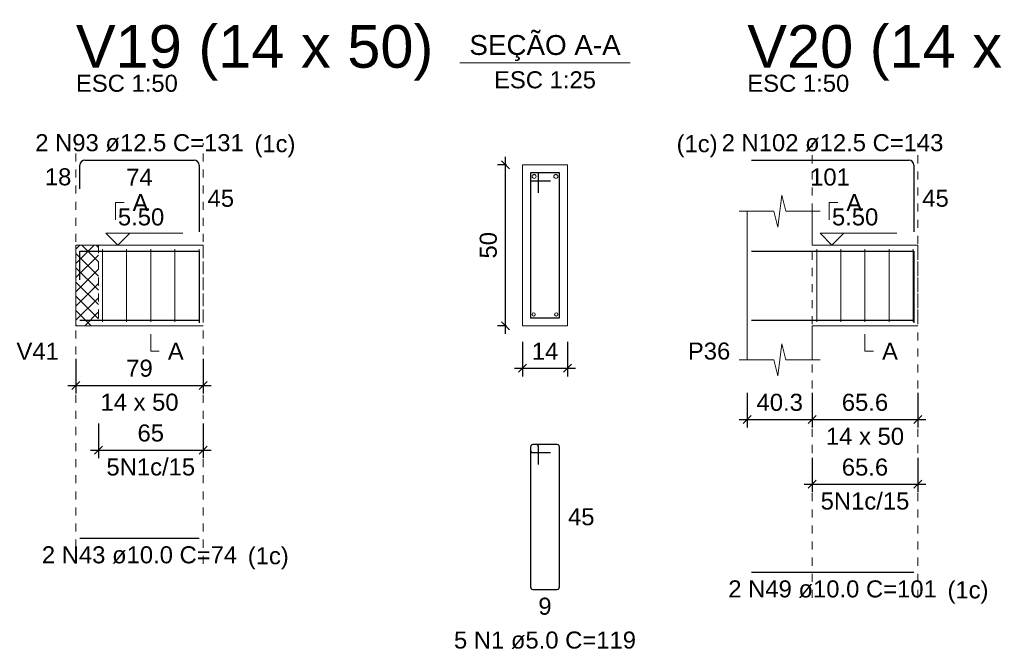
# Model space of a CAD drawing. Header units: millimetres. Extents: x 10 to 1250, y -62 to 528.
# Tile 328 of 656: x 564 to 576, y 168 to 176. Entities that reach past the tile are written whole.
import ezdxf

# ---------------------------------------------------------------- set-up
doc = ezdxf.new("R2010")
doc.units = ezdxf.units.MM
doc.header["$LTSCALE"] = 0.05
doc.linetypes.add('Dashed', pattern=[0.75, 0.5, -0.25])
doc.linetypes.add('DOT', pattern=[6.35, 0, -6.35])
for name, color, linetype, lineweight in [('Descrição da armadura', 7, 'Continuous', 5), ('DT-Arm complementar', 5, 'Continuous', 5), ('DT-Barras na forma', 2, 'Continuous', 30), ('DT-Barras no corte', 5, 'Continuous', 5), ('DT-Barras rebatidas', 2, 'Continuous', 30), ('DT-Cotas', 9, 'Continuous', 5), ('DT-Forma', 5, 'Continuous', 5), ('DT-Hachura intersecção vigas', 9, 'Continuous', 5), ('DT-Pontilhado', 9, 'DOT', 5), ('DT-Textos', 7, 'Continuous', 5), ('DT-Título', 3, 'Continuous', 20), ('Textos armaduras', 7, 'Continuous', 5)]:
    doc.layers.add(name, color=color, linetype=linetype, lineweight=lineweight)
doc.styles.add('Arial', font='arial.ttf')
doc.styles.get("Standard").update_dxf_attribs({"font": 'arial.ttf'})
doc.dimstyles.new('UM_25.000000', dxfattribs={"dimtxt": 0.18, "dimasz": 0.1, "dimexe": 0.1, "dimexo": 0.2, "dimgap": 0, "dimtad": 1, "dimtih": 1, "dimtoh": 1, "dimdec": 1, "dimlfac": 25, "dimzin": 0, "dimdsep": 46, "dimtxsty": 'Standard', "dimcen": 0.09, "dimdle": 0.1, "dimadec": 1, "dimazin": 2, "dimtfac": 1, "dimtdec": 4, "dimtofl": 0, "dimtmove": 0, "dimatfit": 3, "dimfxl": 1, "dimtolj": 1, "dimarcsym": 0})
doc.dimstyles.new('UM_50.000000', dxfattribs={"dimtxt": 0.18, "dimasz": 0.1, "dimexe": 0.1, "dimexo": 0.2, "dimgap": 0.1, "dimtad": 1, "dimdec": 1, "dimlfac": 50, "dimzin": 0, "dimdsep": 46, "dimtxsty": 'Standard', "dimblk": 'OBLIQUE', "dimcen": 0.09, "dimdle": 0.1, "dimadec": 1, "dimazin": 2, "dimtfac": 1, "dimtdec": 1, "dimtofl": 0, "dimtmove": 0, "dimatfit": 3, "dimldrblk": 'OBLIQUE', "dimfxl": 1, "dimtolj": 1, "dimarcsym": 1})

# ---------------------------------------------------------------- blocks, each defined once
blk = doc.blocks.new('_Oblique')
at = {"color": 0, "linetype": 'ByBlock', "lineweight": -2}
blk.add_line((-0.5, -0.5), (0.5, 0.5), dxfattribs=at)
blk = doc.blocks.new('*D2046')
at = {"layer": 'Defpoints', "color": 0, "transparency": 16777216}
for p in [(564.223, 171.992), (565.803, 171.992), (565.803, 171.462)]:
    blk.add_point(p, dxfattribs=at)
at = {"layer": 'DT-Cotas', "color": 0, "lineweight": -2, "transparency": 16777216}
for p, q in [((564.223, 171.792), (564.223, 171.362)), ((565.803, 171.792), (565.803, 171.362)), ((564.123, 171.462), (565.903, 171.462))]:
    blk.add_line(p, q, dxfattribs=at)
at = {"layer": 'DT-Cotas', "color": 0, "lineweight": -2, "transparency": 16777216, "xscale": 0.1, "yscale": 0.1, "zscale": 0.1, "rotation": 180}
blk.add_blockref('_Oblique', (564.223, 171.462), dxfattribs=at)
at = {"layer": 'DT-Cotas', "color": 0, "lineweight": -2, "transparency": 16777216, "xscale": 0.1, "yscale": 0.1, "zscale": 0.1}
blk.add_blockref('_Oblique', (565.803, 171.462), dxfattribs=at)
at = {"layer": 'DT-Cotas', "transparency": 16777216, "insert": (565.013, 171.674), "char_height": 0.2118, "attachment_point": 5, "rotation": 0.0057, "style": 'Arial'}
blk.add_mtext('\\A1;79', dxfattribs=at)
blk = doc.blocks.new('*D2047')
at = {"layer": 'Defpoints', "color": 0, "transparency": 16777216}
for p in [(564.503, 171.187), (565.803, 171.187), (565.803, 170.657)]:
    blk.add_point(p, dxfattribs=at)
at = {"layer": 'DT-Cotas', "color": 0, "lineweight": -2, "transparency": 16777216}
for p, q in [((564.503, 170.987), (564.503, 170.557)), ((565.803, 170.987), (565.803, 170.557)), ((564.403, 170.657), (565.903, 170.657))]:
    blk.add_line(p, q, dxfattribs=at)
at = {"layer": 'DT-Cotas', "color": 0, "lineweight": -2, "transparency": 16777216, "xscale": 0.1, "yscale": 0.1, "zscale": 0.1, "rotation": 180}
blk.add_blockref('_Oblique', (564.503, 170.657), dxfattribs=at)
at = {"layer": 'DT-Cotas', "color": 0, "lineweight": -2, "transparency": 16777216, "xscale": 0.1, "yscale": 0.1, "zscale": 0.1}
blk.add_blockref('_Oblique', (565.803, 170.657), dxfattribs=at)
at = {"layer": 'DT-Cotas', "transparency": 16777216, "insert": (565.153, 170.869), "char_height": 0.2118, "attachment_point": 5, "rotation": 0.0057, "style": 'Arial'}
blk.add_mtext('\\A1;65', dxfattribs=at)
blk = doc.blocks.new('*D2048')
at = {"layer": 'Defpoints', "color": 0, "transparency": 16777216}
for p in [(569.559, 174.203), (569.771, 174.203), (569.771, 172.203)]:
    blk.add_point(p, dxfattribs=at)
at = {"layer": 'DT-Cotas', "color": 0, "lineweight": -2, "transparency": 16777216}
for p, q in [((569.571, 174.203), (569.459, 174.203)), ((569.559, 172.103), (569.559, 174.303)), ((569.571, 172.203), (569.459, 172.203))]:
    blk.add_line(p, q, dxfattribs=at)
at = {"layer": 'DT-Cotas', "color": 0, "lineweight": -2, "transparency": 16777216, "xscale": 0.1, "yscale": 0.1, "zscale": 0.1}
for p, rotation in [((569.559, 174.203), 90), ((569.559, 172.203), 270)]:
    blk.add_blockref('_Oblique', p, dxfattribs=dict(at, rotation=rotation))
at = {"layer": 'DT-Cotas', "transparency": 16777216, "insert": (569.347, 173.203), "char_height": 0.2118, "attachment_point": 5, "rotation": 90, "style": 'Arial'}
blk.add_mtext('\\A1;50', dxfattribs=at)
blk = doc.blocks.new('*D2049')
at = {"layer": 'Defpoints', "color": 0, "transparency": 16777216}
for p in [(569.771, 172.203), (570.331, 172.203), (570.331, 171.674)]:
    blk.add_point(p, dxfattribs=at)
at = {"layer": 'DT-Cotas', "color": 0, "lineweight": -2, "transparency": 16777216}
for p, q in [((569.771, 172.003), (569.771, 171.574)), ((570.331, 172.003), (570.331, 171.574)), ((569.671, 171.674), (570.431, 171.674))]:
    blk.add_line(p, q, dxfattribs=at)
at = {"layer": 'DT-Cotas', "color": 0, "lineweight": -2, "transparency": 16777216, "xscale": 0.1, "yscale": 0.1, "zscale": 0.1, "rotation": 180}
blk.add_blockref('_Oblique', (569.771, 171.674), dxfattribs=at)
at = {"layer": 'DT-Cotas', "color": 0, "lineweight": -2, "transparency": 16777216, "xscale": 0.1, "yscale": 0.1, "zscale": 0.1}
blk.add_blockref('_Oblique', (570.331, 171.674), dxfattribs=at)
at = {"layer": 'DT-Cotas', "transparency": 16777216, "insert": (570.051, 171.886), "char_height": 0.2118, "attachment_point": 5, "rotation": 0.0057, "style": 'Arial'}
blk.add_mtext('\\A1;14', dxfattribs=at)
blk = doc.blocks.new('*D2050')
at = {"layer": 'Defpoints', "color": 0, "transparency": 16777216}
for p in [(572.564, 171.568), (573.371, 171.568), (573.371, 171.038)]:
    blk.add_point(p, dxfattribs=at)
at = {"layer": 'DT-Cotas', "color": 0, "lineweight": -2, "transparency": 16777216}
for p, q in [((572.564, 171.368), (572.564, 170.938)), ((573.371, 171.368), (573.371, 170.938)), ((572.464, 171.038), (573.471, 171.038))]:
    blk.add_line(p, q, dxfattribs=at)
at = {"layer": 'DT-Cotas', "color": 0, "lineweight": -2, "transparency": 16777216, "xscale": 0.1, "yscale": 0.1, "zscale": 0.1, "rotation": 180}
blk.add_blockref('_Oblique', (572.564, 171.038), dxfattribs=at)
at = {"layer": 'DT-Cotas', "color": 0, "lineweight": -2, "transparency": 16777216, "xscale": 0.1, "yscale": 0.1, "zscale": 0.1}
blk.add_blockref('_Oblique', (573.371, 171.038), dxfattribs=at)
at = {"layer": 'DT-Cotas', "transparency": 16777216, "insert": (572.967, 171.25), "char_height": 0.2118, "attachment_point": 5, "rotation": 0.0057, "style": 'Arial'}
blk.add_mtext('\\A1;40.3', dxfattribs=at)
blk = doc.blocks.new('*D2051')
at = {"layer": 'Defpoints', "color": 0, "transparency": 16777216}
for p in [(573.371, 171.568), (574.682, 171.568), (574.682, 171.038)]:
    blk.add_point(p, dxfattribs=at)
at = {"layer": 'DT-Cotas', "color": 0, "lineweight": -2, "transparency": 16777216}
for p, q in [((573.371, 171.368), (573.371, 170.938)), ((574.682, 171.368), (574.682, 170.938)), ((573.271, 171.038), (574.782, 171.038))]:
    blk.add_line(p, q, dxfattribs=at)
at = {"layer": 'DT-Cotas', "color": 0, "lineweight": -2, "transparency": 16777216, "xscale": 0.1, "yscale": 0.1, "zscale": 0.1, "rotation": 180}
blk.add_blockref('_Oblique', (573.371, 171.038), dxfattribs=at)
at = {"layer": 'DT-Cotas', "color": 0, "lineweight": -2, "transparency": 16777216, "xscale": 0.1, "yscale": 0.1, "zscale": 0.1}
blk.add_blockref('_Oblique', (574.682, 171.038), dxfattribs=at)
at = {"layer": 'DT-Cotas', "transparency": 16777216, "insert": (574.026, 171.25), "char_height": 0.2118, "attachment_point": 5, "rotation": 0.0057, "style": 'Arial'}
blk.add_mtext('\\A1;65.6', dxfattribs=at)
blk = doc.blocks.new('*D2052')
at = {"layer": 'Defpoints', "color": 0, "transparency": 16777216}
for p in [(573.371, 170.763), (574.682, 170.763), (574.682, 170.234)]:
    blk.add_point(p, dxfattribs=at)
at = {"layer": 'DT-Cotas', "color": 0, "lineweight": -2, "transparency": 16777216}
for p, q in [((573.371, 170.563), (573.371, 170.134)), ((574.682, 170.563), (574.682, 170.134)), ((573.271, 170.234), (574.782, 170.234))]:
    blk.add_line(p, q, dxfattribs=at)
at = {"layer": 'DT-Cotas', "color": 0, "lineweight": -2, "transparency": 16777216, "xscale": 0.1, "yscale": 0.1, "zscale": 0.1, "rotation": 180}
blk.add_blockref('_Oblique', (573.371, 170.234), dxfattribs=at)
at = {"layer": 'DT-Cotas', "color": 0, "lineweight": -2, "transparency": 16777216, "xscale": 0.1, "yscale": 0.1, "zscale": 0.1}
blk.add_blockref('_Oblique', (574.682, 170.234), dxfattribs=at)
at = {"layer": 'DT-Cotas', "transparency": 16777216, "insert": (574.026, 170.445), "char_height": 0.2118, "attachment_point": 5, "rotation": 0.0057, "style": 'Arial'}
blk.add_mtext('\\A1;65.6', dxfattribs=at)

msp = doc.modelspace()

# ---------------------------------------------------------------- hatches: boundary and pattern name
at = {"layer": 'DT-Hachura intersecção vigas', "linetype": 'Continuous'}
h = msp.add_hatch(dxfattribs=at)
h.set_pattern_fill('ANSI37', color=256, style=0)
h.set_pattern_definition([(45, (477.39807, 132.9991), (-0.08838835, 0.08838835), []), (135, (477.39807, 132.9991), (-0.08838835, -0.08838835), [])])
h.paths.add_polyline_path([(564.223, 172.2033), (564.503, 172.2033), (564.503, 173.2033), (564.223, 173.2033), (564.223, 172.2033)])

# ---------------------------------------------------------------- linework, layer by layer
at = {"layer": 'DT-Arm complementar'}
for p, q in [((564.553, 172.2533), (564.553, 173.1533)), ((564.853, 172.2533), (564.853, 173.1533)), ((565.153, 172.2533), (565.153, 173.1533)), ((565.453, 172.2533), (565.453, 173.1533)), ((565.753, 172.2533), (565.753, 173.1533)), ((573.4263, 172.2533), (573.4263, 173.1533)), ((573.7263, 172.2533), (573.7263, 173.1533)), ((574.0263, 172.2533), (574.0263, 173.1533)), ((574.3263, 172.2533), (574.3263, 173.1533)), ((574.6263, 172.2533), (574.6263, 173.1533))]:
    msp.add_line(p, q, dxfattribs=at)
at = {"layer": 'DT-Barras na forma'}
for p, q in [((569.9706, 174.1033), (569.8706, 174.1033)), ((569.8706, 174.1033), (569.8706, 172.3033)), ((570.2306, 174.1033), (569.8706, 174.1033)), ((569.8706, 174.1033), (569.8706, 174.0033)), ((569.9706, 173.8533), (569.9706, 174.1033)), ((570.2306, 172.3033), (570.2306, 174.1033)), ((569.8706, 174.0033), (570.1206, 174.0033)), ((569.8706, 172.3033), (570.2306, 172.3033))]:
    msp.add_line(p, q, dxfattribs=at)
for points in [[(564.273, 172.774), (564.273, 173.1308), (565.753, 173.1308), (565.753, 172.2408)], [(572.6142, 173.1308), (574.6321, 173.1308), (574.6321, 172.2408)], [(564.273, 172.2733), (565.753, 172.2733)], [(572.6142, 172.2733), (574.6321, 172.2733)]]:
    msp.add_lwpolyline(points, dxfattribs=at)
at = {"layer": 'DT-Barras no corte'}
for centre, radius in [((569.9156, 174.0583), 0.025), ((570.1856, 174.0583), 0.025), ((569.9106, 172.3433), 0.02), ((570.1906, 172.3433), 0.02)]:
    msp.add_circle(centre, radius, dxfattribs=at)
at = {"layer": 'DT-Barras rebatidas'}
for p, q in [((564.273, 173.9036), (564.273, 174.1979)), ((564.3355, 174.2604), (565.6905, 174.2604)), ((565.753, 174.1979), (565.753, 173.3704)), ((572.6142, 174.2604), (574.5696, 174.2604)), ((574.6321, 174.1979), (574.6321, 173.3704)), ((569.8706, 170.6966), (569.8706, 168.9566)), ((569.8706, 170.6966), (569.8706, 170.6566)), ((569.9406, 170.7266), (569.9006, 170.7266)), ((570.2006, 170.7266), (569.9006, 170.7266)), ((569.9706, 170.4766), (569.9706, 170.6966)), ((570.2306, 168.9566), (570.2306, 170.6966)), ((569.9006, 170.6266), (570.1206, 170.6266)), ((564.273, 169.5623), (565.753, 169.5623)), ((572.6142, 169.1387), (574.6321, 169.1387)), ((569.9006, 168.9266), (570.2006, 168.9266))]:
    msp.add_line(p, q, dxfattribs=at)
for centre, radius, start, end in [((564.3355, 174.1979), 0.0625, 90, 180), ((565.6905, 174.1979), 0.0625, 0, 90), ((574.5696, 174.1979), 0.0625, 0, 90), ((569.9006, 170.6966), 0.03, 90, 180), ((569.9006, 170.6966), 0.03, 90, 180), ((569.9006, 170.6566), 0.03, 180, 270), ((569.9406, 170.6966), 0.03, 0, 90), ((570.2006, 170.6966), 0.03, 0, 90), ((569.9006, 168.9566), 0.03, 180, 270), ((570.2006, 168.9566), 0.03, 270, 0)]:
    msp.add_arc(centre, radius, start, end, dxfattribs=at)
at = {"layer": 'DT-Forma'}
for p, q in [((570.3306, 174.2033), (569.7706, 174.2033)), ((569.7706, 174.2033), (569.7706, 174.2033)), ((569.7706, 174.2033), (569.7706, 172.2033)), ((570.3306, 172.2033), (570.3306, 174.2033)), ((570.3306, 174.2033), (570.3306, 174.2033)), ((572.9423, 173.4269), (572.9923, 173.8269)), ((572.9923, 173.8269), (573.0423, 173.6269)), ((572.4642, 173.6269), (572.8923, 173.6269)), ((572.5642, 173.2033), (572.5642, 173.6269)), ((572.8923, 173.6269), (572.9423, 173.4269)), ((573.0423, 173.6269), (573.4705, 173.6269)), ((573.3705, 173.6269), (573.3705, 173.2033)), ((564.223, 173.2033), (564.503, 173.2033)), ((564.503, 173.2033), (565.803, 173.2033)), ((573.3705, 173.2033), (574.6821, 173.2033)), ((564.223, 172.2033), (564.503, 172.2033)), ((564.503, 172.2033), (565.803, 172.2033)), ((569.7706, 172.2033), (570.3306, 172.2033)), ((569.7706, 172.2033), (569.7706, 172.2033)), ((570.3306, 172.2033), (570.3306, 172.2033)), ((572.5642, 172.2033), (572.5642, 171.7797)), ((573.3705, 171.7797), (573.3705, 172.2033)), ((573.3705, 172.2033), (574.6821, 172.2033)), ((572.9423, 171.5797), (572.9923, 171.9797)), ((572.9923, 171.9797), (573.0423, 171.7797)), ((572.4642, 171.7797), (572.8923, 171.7797)), ((572.8923, 171.7797), (572.9423, 171.5797)), ((573.0423, 171.7797), (573.4705, 171.7797))]:
    msp.add_line(p, q, dxfattribs=at)
at = {"layer": 'DT-Forma', "linetype": 'Continuous'}
for p, q in [((564.223, 172.2033), (564.223, 173.2033)), ((572.5642, 172.2033), (572.5642, 173.2033))]:
    msp.add_line(p, q, dxfattribs=at)
at = {"layer": 'DT-Forma', "linetype": 'Dashed', "ltscale": 0.2}
for p, q in [((565.803, 173.2033), (565.803, 172.2033)), ((574.6821, 173.2033), (574.6821, 172.2033))]:
    msp.add_line(p, q, dxfattribs=at)
at = {"layer": 'DT-Pontilhado', "ltscale": 0.2}
for p, q in [((564.223, 169.2446), (564.223, 174.4722)), ((565.803, 169.2446), (565.803, 174.4722)), ((573.3705, 168.821), (573.3705, 174.4722)), ((574.6821, 168.821), (574.6821, 174.4722)), ((564.503, 173.2033), (564.503, 172.2033))]:
    msp.add_line(p, q, dxfattribs=at)
at = {"layer": 'DT-Textos'}
msp.add_line((568.9916, 175.4682), (571.1096, 175.4682), dxfattribs=at)
for points in [[(564.7148, 173.521), (564.7148, 173.7328), (564.8207, 173.7328)], [(573.5823, 173.521), (573.5823, 173.7328), (573.6882, 173.7328)], [(564.893, 173.3516), (564.7447, 173.2033), (564.5964, 173.3516), (565.5495, 173.3516)], [(573.764, 173.3516), (573.6157, 173.2033), (573.4675, 173.3516), (574.4206, 173.3516)], [(565.153, 172.0974), (565.153, 171.8856), (565.2589, 171.8856)], [(574.0263, 172.0974), (574.0263, 171.8856), (574.1322, 171.8856)]]:
    msp.add_lwpolyline(points, dxfattribs=at)

# ---------------------------------------------------------------- texts
at = {"layer": 'Descrição da armadura', "linetype": 'Continuous', "char_height": 0.2118, "attachment_point": 8, "line_spacing_factor": 0.798, "style": 'Arial'}
for s, insert, width in [('2 N93 ø12.5 C=131', (565.013, 174.3663), 5.194653), ('2 N102 ø12.5 C=143', (573.6231, 174.3663), 5.524605), ('5N1c/15', (565.153, 170.3395), 2.209726), ('5N1c/15', (574.0263, 169.9159), 2.209726), ('2 N43 ø10.0 C=74', (565.013, 169.2446), 4.8647), ('2 N49 ø10.0 C=101', (573.6231, 168.821), 5.194653), ('5 N1 ø5.0 C=119', (570.0506, 168.1853), 4.534748)]:
    msp.add_mtext(s, dxfattribs=dict(at, insert=insert, width=width))
at = {"layer": 'DT-Textos', "line_spacing_factor": 0.798, "style": 'Arial'}
for s, insert, char_height, width, attachment_point in [('SEÇÃO A-A', (570.0511, 175.4921), 0.2471, 4.254532, 8), ('ESC 1:25', (570.0506, 175.1505), 0.2118, 2.507973, 8), ('ESC 1:50', (564.223, 175.1076), 0.2118, 2.507973, 7), ('ESC 1:50', (572.5642, 175.1076), 0.2118, 2.507973, 7), ('(1c)', (566.4411, 174.2961), 0.2118, 1.009083, 7), ('(1c)', (572.1951, 174.2961), 0.2118, 1.009083, 9), ('A', (564.9266, 173.6269), 0.2118, 0.390816, 7), ('A', (573.7941, 173.6269), 0.2118, 0.390816, 7), ('5.50', (564.7447, 173.4469), 0.2118, 1.140404, 7), ('5.50', (573.6157, 173.4469), 0.2118, 1.140404, 7), ('V41', (564.0112, 171.7797), 0.2118, 1.042557, 9), ('A', (565.3648, 171.7797), 0.2118, 0.390816, 7), ('P36', (572.3524, 171.7797), 0.2118, 1.042557, 9), ('A', (574.2381, 171.7797), 0.2118, 0.390816, 7), ('14 x 50', (565.013, 171.1443), 0.2118, 1.922035, 8), ('14 x 50', (574.0263, 170.7207), 0.2118, 1.922035, 8), ('(1c)', (566.3581, 169.1751), 0.2118, 1.009083, 7), ('(1c)', (575.0511, 168.7511), 0.2118, 1.009083, 7)]:
    msp.add_mtext(s, dxfattribs=dict(at, insert=insert, char_height=char_height, width=width, attachment_point=attachment_point))
at = {"layer": 'DT-Título', "char_height": 0.5295, "width": 9.380341, "attachment_point": 7, "line_spacing_factor": 0.798, "style": 'Arial'}
for s, insert in [('V19 (14 x 50)', (564.2231, 175.2501)), ('V20 (14 x 50)', (572.5641, 175.2501))]:
    msp.add_mtext(s, dxfattribs=dict(at, insert=insert))
at = {"layer": 'Textos armaduras', "linetype": 'Continuous', "char_height": 0.2118, "attachment_point": 7, "line_spacing_factor": 0.798, "style": 'Arial'}
for s, insert, width in [('18', (563.8371, 173.9449), 0.659905), ('74', (564.848, 173.9427), 0.659905), ('101', (573.3444, 173.9427), 0.989858), ('45', (565.8589, 173.6783), 0.659905), ('45', (574.738, 173.6783), 0.659905), ('45', (570.3365, 169.7207), 0.659905), ('9', (569.9681, 168.6089), 0.329953)]:
    msp.add_mtext(s, dxfattribs=dict(at, insert=insert, width=width))

# ---------------------------------------------------------------- dimensions: what is measured, and where the dimension line sits
at = {"layer": 'DT-Cotas'}
dim = msp.add_linear_dim(base=(569.5588, 174.2033), p1=(569.7706, 172.2033), p2=(569.7706, 174.2033), angle=90, dimstyle='UM_25.000000', override={"dimtxt": 0.2118, "dimasz": 0.1, "dimexe": 0.1, "dimexo": 0.2, "dimtad": 1, "dimtih": 0, "dimtoh": 0, "dimdec": 1, "dimlfac": 25, "dimzin": 8, "dimtxsty": 'Arial', "dimblk": 'Oblique', "dimblk1": 'Oblique', "dimblk2": 'Oblique', "dimsah": 1, "dimdle": 0.1, "dimse1": 0, "dimse2": 0, "dimclrt": 256, "dimadec": 1, "dimazin": 3, "dimtmove": 2, "dimldrblk": 'Oblique'}, dxfattribs=at)
dim.commit()
dim.dimension.update_dxf_attribs({"geometry": '*D2048', "text_midpoint": (569.347, 173.2033), "dimtype": 160, "text_rotation": 90})
for base, p1, p2, dimstyle, override, picture, middle in [((570.3306, 171.6738), (569.7706, 172.2033), (570.3306, 172.2033), 'UM_25.000000', {"dimtxt": 0.2118, "dimasz": 0.1, "dimexe": 0.1, "dimexo": 0.2, "dimtad": 1, "dimtih": 0, "dimtoh": 0, "dimdec": 1, "dimlfac": 25, "dimzin": 8, "dimtxsty": 'Arial', "dimblk": 'Oblique', "dimblk1": 'Oblique', "dimblk2": 'Oblique', "dimsah": 1, "dimdle": 0.1, "dimse1": 0, "dimse2": 0, "dimclrt": 256, "dimadec": 1, "dimazin": 3, "dimtmove": 2, "dimldrblk": 'Oblique'}, '*D2049', (570.0506, 171.8856)), ((565.803, 171.462), (564.223, 171.9915), (565.803, 171.9915), 'UM_50.000000', {"dimtxt": 0.2118, "dimasz": 0.1, "dimexe": 0.1, "dimexo": 0.2, "dimtad": 1, "dimtih": 0, "dimtoh": 0, "dimdec": 1, "dimlfac": 50, "dimzin": 8, "dimtxsty": 'Arial', "dimblk": 'Oblique', "dimblk1": 'Oblique', "dimblk2": 'Oblique', "dimsah": 1, "dimdle": 0.1, "dimse1": 0, "dimse2": 0, "dimclrt": 256, "dimadec": 1, "dimazin": 3, "dimtmove": 2, "dimldrblk": 'Oblique'}, '*D2046', (565.013, 171.6738)), ((573.3705, 171.0384), (572.5642, 171.5679), (573.3705, 171.5679), 'UM_50.000000', {"dimtxt": 0.2118, "dimasz": 0.1, "dimexe": 0.1, "dimexo": 0.2, "dimtad": 1, "dimtih": 0, "dimtoh": 0, "dimdec": 1, "dimlfac": 50, "dimzin": 8, "dimtxsty": 'Arial', "dimblk": 'Oblique', "dimblk1": 'Oblique', "dimblk2": 'Oblique', "dimsah": 1, "dimdle": 0.1, "dimse1": 0, "dimse2": 0, "dimclrt": 256, "dimadec": 1, "dimazin": 3, "dimtmove": 2, "dimldrblk": 'Oblique'}, '*D2050', (572.9673, 171.2502)), ((574.6821, 171.0384), (573.3705, 171.5679), (574.6821, 171.5679), 'UM_50.000000', {"dimtxt": 0.2118, "dimasz": 0.1, "dimexe": 0.1, "dimexo": 0.2, "dimtad": 1, "dimtih": 0, "dimtoh": 0, "dimdec": 1, "dimlfac": 50, "dimzin": 8, "dimtxsty": 'Arial', "dimblk": 'Oblique', "dimblk1": 'Oblique', "dimblk2": 'Oblique', "dimsah": 1, "dimdle": 0.1, "dimse1": 0, "dimse2": 0, "dimclrt": 256, "dimadec": 1, "dimazin": 3, "dimtmove": 2, "dimldrblk": 'Oblique'}, '*D2051', (574.0263, 171.2502)), ((565.803, 170.6572), (564.503, 171.1867), (565.803, 171.1867), 'UM_50.000000', {"dimtxt": 0.2118, "dimasz": 0.1, "dimexe": 0.1, "dimexo": 0.2, "dimtad": 1, "dimtih": 0, "dimtoh": 0, "dimdec": 1, "dimlfac": 50, "dimzin": 8, "dimtxsty": 'Arial', "dimblk": 'Oblique', "dimblk1": 'Oblique', "dimblk2": 'Oblique', "dimsah": 1, "dimdle": 0.1, "dimse1": 0, "dimse2": 0, "dimclrt": 256, "dimadec": 1, "dimazin": 3, "dimtmove": 2, "dimldrblk": 'Oblique'}, '*D2047', (565.153, 170.869)), ((574.6821, 170.2336), (573.3705, 170.7631), (574.6821, 170.7631), 'UM_50.000000', {"dimtxt": 0.2118, "dimasz": 0.1, "dimexe": 0.1, "dimexo": 0.2, "dimtad": 1, "dimtih": 0, "dimtoh": 0, "dimdec": 1, "dimlfac": 50, "dimzin": 8, "dimtxsty": 'Arial', "dimblk": 'Oblique', "dimblk1": 'Oblique', "dimblk2": 'Oblique', "dimsah": 1, "dimdle": 0.1, "dimse1": 0, "dimse2": 0, "dimclrt": 256, "dimadec": 1, "dimazin": 3, "dimtmove": 2, "dimldrblk": 'Oblique'}, '*D2052', (574.0263, 170.4454))]:
    dim = msp.add_linear_dim(base=base, p1=p1, p2=p2, dimstyle=dimstyle, override=override, dxfattribs=at)
    dim.commit()
    dim.dimension.update_dxf_attribs({"geometry": picture, "text_midpoint": middle, "dimtype": 160, "text_rotation": 0.00573})

doc.saveas('drawing.dxf')
